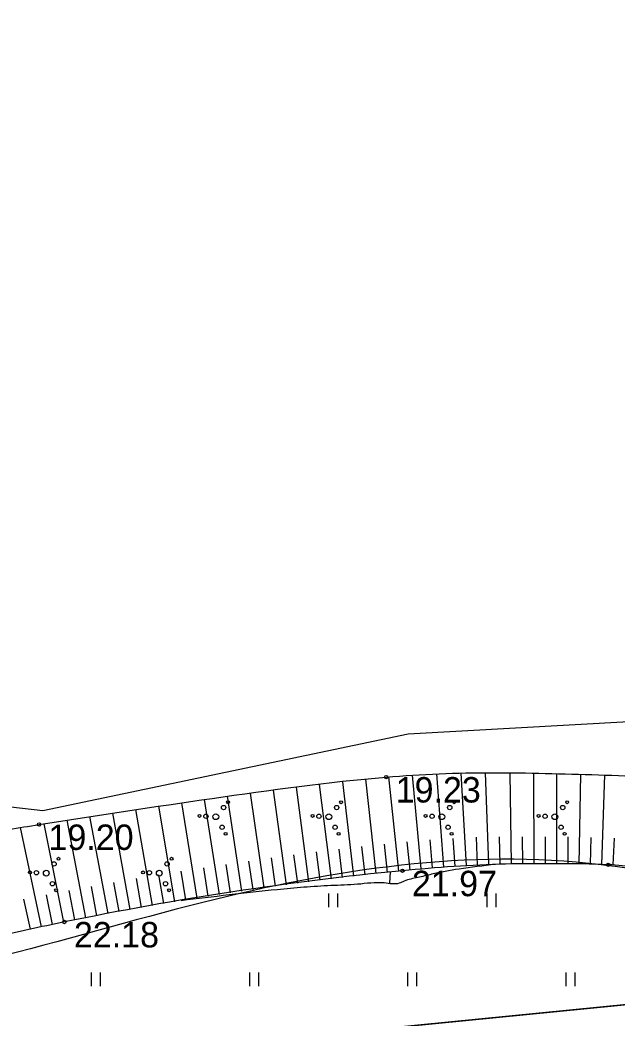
# Model space of a CAD drawing. Extents: x 521824 to 524158, y 294774 to 296228.
# Drawn here: x 522063.84 to 522090.25, y 296028.59 to 296072.77 of the extents above; entities that cross this region are included whole.
import ezdxf

# ---------------------------------------------------------------- set-up
doc = ezdxf.new("R2010")
doc.units = 0
for name, color, linetype in [('GL Atradnes kontura', 7, 'Continuous'), ('GL4 Segkartas izplatības laukums', 7, 'Continuous'), ('GL7 Citi Izplatības laukumi', 7, 'Continuous'), ('HIDG_PLIN_####_####_#', 7, 'Continuous'), ('RAMI_UZMR_####_####_#', 7, 'Continuous'), ('RELJ_AATZ_####_TKST_#', 7, 'Continuous'), ('RELJ_ELEM_####_####_#', 7, 'Continuous'), ('RELJ_HORZ_RESN_####_#', 7, 'Continuous'), ('RELJ_NOGA_####_####_#', 7, 'Continuous'), ('ROBZ_IERR_####_####_#', 7, 'Continuous'), ('ROBZ_UZMR_####_####_#', 7, 'Continuous'), ('TERT_ELEM_####_####_#', 7, 'Continuous'), ('TERT_KONT_####_####_#', 7, 'Continuous')]:
    doc.layers.add(name, color=color, linetype=linetype)

msp = doc.modelspace()

# ---------------------------------------------------------------- linework, layer by layer
at = {"layer": 'GL Atradnes kontura'}
msp.add_lwpolyline([(521873.3, 295920.729), (521993.224, 295987.196), (522041.36, 296024.307), (522231.747, 296043.148), (522231.747, 296043.148), (522324.238, 295937.68), (522172.848, 295833.392), (522160.802, 295825.572), (522154.447, 295832.015), (522095.923, 295791.504), (521999.655, 295722.606), (521986.667, 295713.792), (521905.108, 295850.089)], close=True, dxfattribs=at)
at = {"layer": 'GL4 Segkartas izplatības laukums'}
msp.add_lwpolyline([(522035.409, 296019.72), (522041.36, 296024.307), (522231.747, 296043.148), (522236.101, 296038.183), (522198.651, 296029.427), (522189.713, 296025.592), (522167.466, 296021.53), (522139.559, 296023.596), (522113.856, 296021.004), (522086.791, 296018.275), (522076.123, 296020.164), (522036.859, 296015.29)], close=True, dxfattribs=at)
at = {"layer": 'GL7 Citi Izplatības laukumi'}
msp.add_lwpolyline([(522036.859, 296015.29), (522076.123, 296020.164), (522086.791, 296018.275), (522113.856, 296021.004), (522139.559, 296023.596), (522167.466, 296021.53), (522189.713, 296025.592), (522198.651, 296029.427), (522236.101, 296038.183), (522231.747, 296043.148), (522041.36, 296024.307), (522035.409, 296019.72), (522036.859, 296015.29)], dxfattribs=at)
at = {"layer": 'HIDG_PLIN_####_####_#'}
msp.add_spline([(522049.427, 296036.019), (522051.676, 296035.315), (522053.955, 296035.24), (522056.634, 296035.673), (522059.312, 296036.185), (522061.993, 296036.703), (522064.682, 296037.155), (522072.346, 296038.31), (522080.041, 296039.254), (522082.383, 296039.403), (522084.729, 296039.447), (522089.428, 296039.354), (522094.127, 296039.24), (522098.816, 296039.367), (522103.922, 296039.767), (522109.025, 296040.205), (522114.13, 296040.641), (522119.237, 296041.034), (522140.361, 296042.353), (522146.42, 296042.519), (522152.486, 296042.453), (522158.555, 296042.404), (522161.588, 296042.465), (522164.619, 296042.625), (522170.455, 296046.167), (522171.081, 296047.396)], degree=3, dxfattribs=at)
at = {"layer": 'RAMI_UZMR_####_####_#'}
msp.add_lwpolyline([(522023.729, 296021.723), (522015.468, 296031.834), (522031.173, 296049.489), (522037.438, 296043.035), (522045.257, 296040.016), (522064.856, 296037.774), (522081.006, 296041.17), (522170.455, 296046.167), (522192.824, 296044.95), (522215.986, 296046.637), (522238.336, 296053.36), (522285.718, 296059.481)], dxfattribs=at)
at = {"layer": 'RELJ_ELEM_####_####_#'}
for centre in [(522080.041, 296039.254), (522064.682, 296037.155), (522089.866, 296035.374), (522080.758, 296035.107), (522065.806, 296032.84)]:
    msp.add_circle(centre, 0.075, dxfattribs=at)
at = {"layer": 'RELJ_HORZ_RESN_####_#'}
msp.add_line((522080.215, 296035.06), (522080.184, 296034.561), dxfattribs=at)
msp.add_spline([(522084.869, 296035.391), (522083.262, 296035.18), (522082.04, 296034.952), (522081.436, 296034.806), (522080.836, 296034.65), (522080.613, 296034.554), (522079.955, 296034.566), (522078.771, 296034.507), (522077.586, 296034.45), (522076.402, 296034.375), (522075.221, 296034.268), (522070.976, 296033.783)], degree=3, dxfattribs=at)
at = {"layer": 'RELJ_NOGA_####_####_#'}
for p, q in [((522080.595, 296035.09), (522080.154, 296039.265)), ((522081.591, 296035.188), (522081.206, 296039.346)), ((522082.587, 296035.272), (522082.284, 296039.399)), ((522083.585, 296035.337), (522083.363, 296039.435)), ((522084.584, 296035.382), (522084.436, 296039.45)), ((522085.584, 296035.406), (522085.518, 296039.434)), ((522086.584, 296035.415), (522086.566, 296039.414)), ((522087.584, 296035.415), (522087.593, 296039.393)), ((522088.583, 296035.406), (522088.648, 296039.371)), ((522089.583, 296035.384), (522089.709, 296039.348)), ((522076.623, 296034.622), (522076.073, 296038.81)), ((522077.615, 296034.748), (522077.094, 296038.933)), ((522078.608, 296034.868), (522078.119, 296039.05)), ((522079.601, 296034.982), (522079.136, 296039.161)), ((522073.652, 296034.206), (522073.019, 296038.406)), ((522074.642, 296034.351), (522074.041, 296038.547)), ((522075.632, 296034.489), (522075.055, 296038.681)), ((522070.689, 296033.735), (522069.978, 296037.965)), ((522071.676, 296033.898), (522070.994, 296038.114)), ((522072.663, 296034.055), (522072.005, 296038.26)), ((522067.735, 296033.211), (522066.929, 296037.507)), ((522068.719, 296033.392), (522067.945, 296037.661)), ((522069.704, 296033.567), (522068.966, 296037.815)), ((522064.792, 296032.632), (522063.86, 296037.024)), ((522065.771, 296032.833), (522064.902, 296037.19)), ((522066.753, 296033.025), (522065.92, 296037.351)), ((522083.086, 296035.307), (522083.007, 296036.54)), ((522084.084, 296035.362), (522084.028, 296036.588)), ((522085.084, 296035.397), (522085.056, 296036.611)), ((522086.084, 296035.412), (522086.075, 296036.615)), ((522087.084, 296035.416), (522087.085, 296036.612)), ((522088.084, 296035.412), (522088.094, 296036.603)), ((522089.083, 296035.397), (522089.111, 296036.586)), ((522090.083, 296035.364), (522090.142, 296036.555)), ((522079.104, 296034.926), (522078.961, 296036.18)), ((522080.098, 296035.037), (522079.962, 296036.29)), ((522081.093, 296035.141), (522080.969, 296036.392)), ((522082.089, 296035.232), (522081.984, 296036.475)), ((522075.137, 296034.421), (522074.961, 296035.679)), ((522076.127, 296034.556), (522075.96, 296035.813)), ((522077.119, 296034.686), (522076.96, 296035.942)), ((522078.111, 296034.809), (522077.958, 296036.064)), ((522072.17, 296033.977), (522071.969, 296035.24)), ((522073.158, 296034.131), (522072.964, 296035.392)), ((522074.147, 296034.279), (522073.962, 296035.538)), ((522069.211, 296033.48), (522068.986, 296034.758)), ((522070.196, 296033.652), (522069.978, 296034.923)), ((522071.182, 296033.818), (522070.975, 296035.084)), ((522067.244, 296033.119), (522066.998, 296034.412)), ((522068.227, 296033.302), (522067.991, 296034.587)), ((522065.281, 296032.734), (522065.014, 296034.047)), ((522066.262, 296032.93), (522066.009, 296034.232)), ((522064.303, 296032.527), (522064.01, 296033.85))]:
    msp.add_line(p, q, dxfattribs=at)
msp.add_spline([(522175.448, 296046.891), (522175.236, 296045.622), (522174.436, 296043.939), (522173.76, 296043.126), (522173.02, 296042.421), (522171.292, 296041.359), (522166.958, 296040.08), (522163.372, 296039.34), (522159.787, 296038.656), (522152.587, 296037.951), (522149.62, 296038.078), (522146.651, 296038.377), (522143.681, 296038.705), (522140.71, 296038.919), (522138.088, 296039.058), (522135.458, 296039.195), (522130.234, 296038.941), (522119.737, 296037.086), (522107.826, 296034.933), (522103.703, 296034.297), (522101.633, 296034.066), (522099.568, 296033.904), (522097.141, 296034.039), (522094.718, 296034.534), (522092.294, 296035.081), (522089.866, 296035.374), (522087.597, 296035.415), (522085.316, 296035.402), (522080.758, 296035.107), (522065.806, 296032.84), (522062.669, 296032.134), (522059.56, 296031.279), (522056.438, 296030.499), (522054.86, 296030.209), (522053.265, 296030.022), (522051.323, 296029.965), (522049.381, 296030.038), (522048.367, 296030.099)], degree=3, dxfattribs=at)
at = {"layer": 'ROBZ_IERR_####_####_#'}
msp.add_lwpolyline([(521982.721, 296071.944), (522030.783, 296022.794), (522033.554, 296023.535), (522231.747, 296043.148), (522293.95, 296059.25), (522300.416, 296060.924), (522337.144, 296010.443), (522362.112, 295976.434), (522359.108, 295971.285), (522349.756, 295955.259), (522172.848, 295833.392), (522168.097, 295830.304), (522159.466, 295824.695), (522157.572, 295823.464), (522100.03, 295786.069), (522037.633, 295748.407), (521945.66, 295684.513), (521914.938, 295661.444)], dxfattribs=at)
at = {"layer": 'ROBZ_UZMR_####_####_#'}
msp.add_lwpolyline([(522148.908, 296111.268), (522231.747, 296043.148), (522033.554, 296023.535), (521986.218, 296071.944)], dxfattribs=at)
at = {"layer": 'TERT_ELEM_####_####_#'}
for p, q in [((522077.5, 296033.5), (522077.5, 296034.1)), ((522077.9, 296033.5), (522077.9, 296034.1)), ((522084.5, 296033.5), (522084.5, 296034.1)), ((522084.9, 296033.5), (522084.9, 296034.1)), ((522067, 296030), (522067, 296030.6)), ((522067.4, 296030), (522067.4, 296030.6)), ((522074, 296030), (522074, 296030.6)), ((522074.4, 296030), (522074.4, 296030.6)), ((522081, 296030), (522081, 296030.6)), ((522081.4, 296030), (522081.4, 296030.6)), ((522088, 296030), (522088, 296030.6)), ((522088.4, 296030), (522088.4, 296030.6))]:
    msp.add_line(p, q, dxfattribs=at)
for centre, radius in [((522072.848, 296037.908), 0.096), ((522073.044, 296038.139), 0.064), ((522077.848, 296037.908), 0.096), ((522078.044, 296038.139), 0.064), ((522082.848, 296037.908), 0.096), ((522083.044, 296038.139), 0.064), ((522087.848, 296037.908), 0.096), ((522088.044, 296038.139), 0.064), ((522071.782, 296037.534), 0.064), ((522072.066, 296037.521), 0.096), ((522072.5, 296037.5), 0.128), ((522076.782, 296037.534), 0.064), ((522077.066, 296037.521), 0.096), ((522077.5, 296037.5), 0.128), ((522081.782, 296037.534), 0.064), ((522082.066, 296037.521), 0.096), ((522082.5, 296037.5), 0.128), ((522086.782, 296037.534), 0.064), ((522087.066, 296037.521), 0.096), ((522087.5, 296037.5), 0.128), ((522072.776, 296037.033), 0.096), ((522077.776, 296037.033), 0.096), ((522082.776, 296037.033), 0.096), ((522087.776, 296037.033), 0.096), ((522072.934, 296036.744), 0.064), ((522077.934, 296036.744), 0.064), ((522082.934, 296036.744), 0.064), ((522087.934, 296036.744), 0.064), ((522065.544, 296035.639), 0.064), ((522070.544, 296035.639), 0.064), ((522065.348, 296035.408), 0.096), ((522070.348, 296035.408), 0.096), ((522064.282, 296035.034), 0.064), ((522064.566, 296035.021), 0.096), ((522065, 296035), 0.128), ((522069.282, 296035.034), 0.064), ((522069.566, 296035.021), 0.096), ((522070, 296035), 0.128), ((522065.276, 296034.533), 0.096), ((522070.276, 296034.533), 0.096), ((522065.434, 296034.244), 0.064), ((522070.434, 296034.244), 0.064)]:
    msp.add_circle(centre, radius, dxfattribs=at)
at = {"layer": 'TERT_KONT_####_####_#'}
msp.add_spline([(522170.455, 296046.167), (522166.971, 296040.032), (522160.902, 296038.756), (522150.961, 296037.91), (522139.124, 296038.986), (522130.183, 296038.986), (522119.642, 296036.952), (522107.601, 296034.893), (522099.464, 296033.988), (522089.549, 296035.372), (522071.922, 296033.706), (522053.168, 296029.937), (522045.456, 296030.245), (522037.77, 296029.989), (522034.696, 296030.911), (522029.11, 296035.756), (522025.319, 296040.422), (522023.126, 296042.473)], degree=3, dxfattribs=at)

# ---------------------------------------------------------------- texts
at = {"layer": 'RELJ_AATZ_####_TKST_#'}
for s, p in [(' 19.23', (522080.041, 296038.129)), (' 19.20', (522064.682, 296036.03)), (' 21.97', (522080.758, 296033.982)), (' 22.18', (522065.806, 296031.715))]:
    msp.add_text(s, height=1.125, dxfattribs=at).set_placement(p)

doc.saveas('drawing.dxf')
